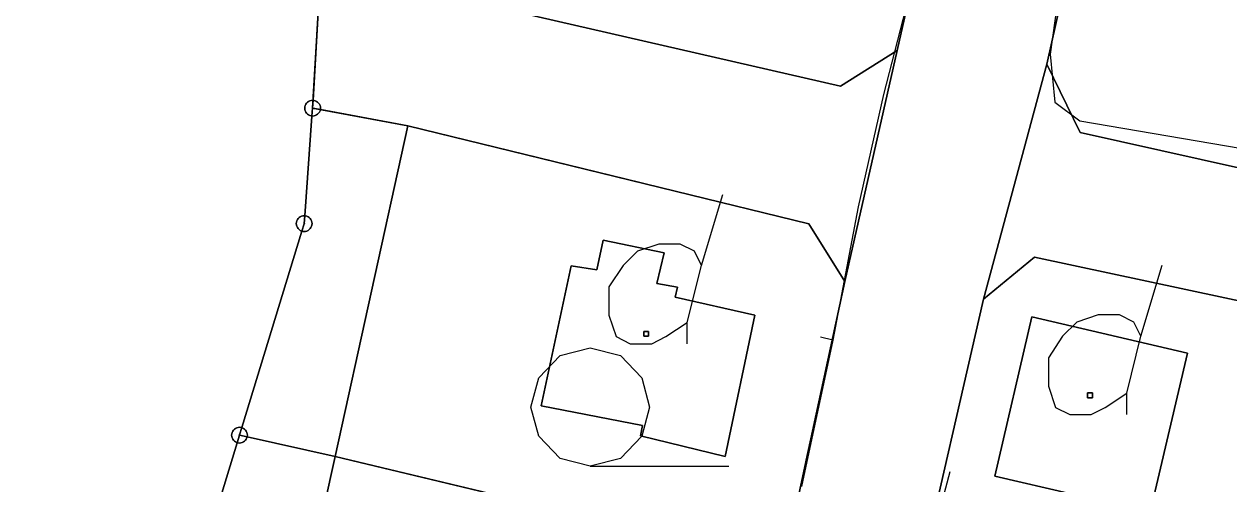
# Model space of a CAD drawing. Extents: x -645676 to -642474, y -1077513 to -1072613.
# Drawn here: x -644272.8 to -644196.6, y -1074683.6 to -1074654.5 of the extents above; entities that cross this region are included whole.
import ezdxf

# ---------------------------------------------------------------- set-up
doc = ezdxf.new("R2010")
doc.units = 0
for name, color, linetype in [('KN', 7, 'Continuous'), ('KULTURY_STAV', 7, 'Continuous'), ('KULTURY_ZNACKY', 7, 'Continuous'), ('PLYNOVOD', 7, 'Continuous')]:
    doc.layers.add(name, color=color, linetype=linetype)

# ---------------------------------------------------------------- blocks, each defined once
blk = doc.blocks.new('3$0400')
blk.add_lwpolyline([(0, 0), (-0.38, 0.1), (-0.65, 0.38), (-0.75, 0.75), (-0.65, 1.12), (-0.38, 1.4), (0, 1.5), (0.38, 1.4), (0.65, 1.12), (0.75, 0.75), (0.65, 0.38), (0.38, 0.1), (0, 0), (1.75, 0)])
blk = doc.blocks.new('$431')
blk.add_line((0.63, 0.99), (0.9, 1.89))
blk.add_lwpolyline([(0.45, 0), (0.45, 0.27), (0.63, 0.99), (0.54, 1.17), (0.36, 1.26), (0.09, 1.26), (-0.18, 1.17), (-0.36, 0.99), (-0.54, 0.72), (-0.54, 0.36), (-0.45, 0.09), (-0.27, 0), (0, 0), (0.18, 0.09), (0.45, 0.27)])

msp = doc.modelspace()

# ---------------------------------------------------------------- linework, layer by layer
at = {"layer": 'KN'}
for points in [[(-644237.55, -1074633.79), (-644213.83, -1074639.55), (-644214.91, -1074644.33), (-644217.59, -1074656.16), (-644221.17, -1074658.41), (-644253.79, -1074650.92), (-644252.31, -1074644.8), (-644248.3, -1074631.18)], [(-644179.61, -1074636.49), (-644185.18, -1074648.86), (-644186.93, -1074656.29), (-644187.99, -1074665.37), (-644206.02, -1074661.35), (-644208.14, -1074657.02), (-644206.14, -1074648.07), (-644202.31, -1074630.87)], [(-644206.14, -1074648.07), (-644208.14, -1074657.02), (-644212.13, -1074671.89), (-644216.34, -1074690.18), (-644220.82, -1074709.49), (-644223.71, -1074722.44), (-644228.67, -1074743.77), (-644237.15, -1074741.99), (-644232.13, -1074720.57), (-644228.79, -1074706.34), (-644224.75, -1074688.62), (-644220.91, -1074670.78), (-644217.59, -1074656.16), (-644214.91, -1074644.33)], [(-644217.59, -1074656.16), (-644220.91, -1074670.78), (-644223.18, -1074667.13), (-644248.52, -1074660.93), (-644254.05, -1074659.9), (-644254.04, -1074659.81), (-644254.05, -1074659.72), (-644254.07, -1074659.64), (-644254.11, -1074659.56), (-644254.16, -1074659.49), (-644254.22, -1074659.43), (-644254.29, -1074659.38), (-644254.37, -1074659.34), (-644254.45, -1074659.32), (-644254.51, -1074659.31), (-644254.11, -1074652.25), (-644253.79, -1074650.92), (-644221.17, -1074658.41)], [(-644187.99, -1074665.37), (-644185.99, -1074665.82), (-644158.6, -1074671.56), (-644158.95, -1074675.56), (-644159.33, -1074679.62), (-644182.69, -1074674.85), (-644208.92, -1074669.23), (-644212.13, -1074671.89), (-644208.14, -1074657.02), (-644206.02, -1074661.35)], [(-644254.51, -1074659.31), (-644254.54, -1074659.8), (-644254.55, -1074659.8), (-644254.55, -1074659.81), (-644254.55, -1074659.82), (-644254.54, -1074659.82), (-644254.58, -1074660.31), (-644254.63, -1074660.3), (-644254.71, -1074660.28), (-644254.79, -1074660.24), (-644254.86, -1074660.19), (-644254.92, -1074660.13), (-644254.97, -1074660.06), (-644255.01, -1074659.98), (-644255.03, -1074659.9), (-644255.04, -1074659.81), (-644255.03, -1074659.72), (-644255.01, -1074659.64), (-644254.97, -1074659.56), (-644254.92, -1074659.49), (-644254.86, -1074659.43), (-644254.79, -1074659.38), (-644254.71, -1074659.34), (-644254.63, -1074659.32), (-644254.54, -1074659.31)], [(-644248.52, -1074660.93), (-644253.12, -1074681.85), (-644258.67, -1074680.6), (-644258.67, -1074680.58), (-644258.66, -1074680.49), (-644258.67, -1074680.4), (-644258.69, -1074680.32), (-644258.73, -1074680.24), (-644258.78, -1074680.17), (-644258.84, -1074680.11), (-644258.91, -1074680.06), (-644258.99, -1074680.02), (-644259.01, -1074680.01), (-644255.22, -1074667.59), (-644255.16, -1074667.6), (-644255.07, -1074667.61), (-644254.98, -1074667.6), (-644254.9, -1074667.58), (-644254.82, -1074667.54), (-644254.75, -1074667.49), (-644254.69, -1074667.43), (-644254.64, -1074667.36), (-644254.6, -1074667.28), (-644254.58, -1074667.2), (-644254.57, -1074667.11), (-644254.58, -1074667.02), (-644254.6, -1074666.94), (-644254.64, -1074666.86), (-644254.69, -1074666.79), (-644254.75, -1074666.73), (-644254.82, -1074666.68), (-644254.9, -1074666.64), (-644254.98, -1074666.62), (-644255.03, -1074666.61), (-644254.58, -1074660.31), (-644254.54, -1074660.31), (-644254.45, -1074660.3), (-644254.37, -1074660.28), (-644254.29, -1074660.24), (-644254.22, -1074660.19), (-644254.16, -1074660.13), (-644254.11, -1074660.06), (-644254.07, -1074659.98), (-644254.05, -1074659.9)], [(-644254.05, -1074659.9), (-644254.07, -1074659.98), (-644254.11, -1074660.06), (-644254.16, -1074660.13), (-644254.22, -1074660.19), (-644254.29, -1074660.24), (-644254.37, -1074660.28), (-644254.45, -1074660.3), (-644254.54, -1074660.31), (-644254.58, -1074660.31), (-644254.54, -1074659.82), (-644254.53, -1074659.82), (-644254.53, -1074659.81)], [(-644254.54, -1074659.81), (-644254.54, -1074659.82), (-644254.55, -1074659.82), (-644254.55, -1074659.81), (-644254.55, -1074659.8), (-644254.54, -1074659.8)], [(-644254.53, -1074659.81), (-644254.53, -1074659.82), (-644254.54, -1074659.82), (-644254.54, -1074659.81)], [(-644220.91, -1074670.78), (-644224.75, -1074688.62), (-644253.12, -1074681.85), (-644248.52, -1074660.93), (-644223.18, -1074667.13)], [(-644255.03, -1074666.61), (-644255.07, -1074667.1), (-644255.08, -1074667.1), (-644255.08, -1074667.11), (-644255.08, -1074667.12), (-644255.07, -1074667.12), (-644255.22, -1074667.59), (-644255.24, -1074667.58), (-644255.32, -1074667.54), (-644255.39, -1074667.49), (-644255.45, -1074667.43), (-644255.5, -1074667.36), (-644255.54, -1074667.28), (-644255.56, -1074667.2), (-644255.57, -1074667.11), (-644255.56, -1074667.02), (-644255.54, -1074666.94), (-644255.5, -1074666.86), (-644255.45, -1074666.79), (-644255.39, -1074666.73), (-644255.32, -1074666.68), (-644255.24, -1074666.64), (-644255.16, -1074666.62), (-644255.07, -1074666.61)], [(-644255.22, -1074667.59), (-644255.07, -1074667.12), (-644255.06, -1074667.12), (-644255.06, -1074667.11), (-644255.06, -1074667.1), (-644255.07, -1074667.1), (-644255.03, -1074666.61), (-644254.98, -1074666.62), (-644254.9, -1074666.64), (-644254.82, -1074666.68), (-644254.75, -1074666.73), (-644254.69, -1074666.79), (-644254.64, -1074666.86), (-644254.6, -1074666.94), (-644254.58, -1074667.02), (-644254.57, -1074667.11), (-644254.58, -1074667.2), (-644254.6, -1074667.28), (-644254.64, -1074667.36), (-644254.69, -1074667.43), (-644254.75, -1074667.49), (-644254.82, -1074667.54), (-644254.9, -1074667.58), (-644254.98, -1074667.6), (-644255.07, -1074667.61), (-644255.16, -1074667.6)], [(-644255.07, -1074667.12), (-644255.08, -1074667.12), (-644255.08, -1074667.11), (-644255.08, -1074667.1), (-644255.07, -1074667.1), (-644255.07, -1074667.11)], [(-644232.32, -1074668.97), (-644232.78, -1074670.9), (-644231.48, -1074671.14), (-644231.62, -1074671.76), (-644226.58, -1074672.91), (-644228.47, -1074681.85), (-644233.82, -1074680.54), (-644233.68, -1074679.88), (-644240.09, -1074678.64), (-644238.2, -1074669.79), (-644236.57, -1074670.04), (-644236.18, -1074668.16)], [(-644232.32, -1074668.97), (-644236.18, -1074668.16), (-644236.57, -1074670.04), (-644238.2, -1074669.79), (-644240.09, -1074678.64), (-644233.68, -1074679.88), (-644233.82, -1074680.54), (-644228.47, -1074681.85), (-644226.58, -1074672.91), (-644231.62, -1074671.76), (-644231.48, -1074671.14), (-644232.78, -1074670.9)], [(-644182.69, -1074674.85), (-644186.97, -1074694.78), (-644187.37, -1074696.63), (-644216.34, -1074690.18), (-644212.13, -1074671.89), (-644208.92, -1074669.23)], [(-644199.24, -1074675.31), (-644201.6, -1074685.36), (-644211.43, -1074683.09), (-644209.09, -1074673)], [(-644199.24, -1074675.31), (-644209.09, -1074673), (-644211.43, -1074683.09), (-644201.6, -1074685.36)], [(-644233.31, -1074674.23), (-644233.61, -1074674.23), (-644233.61, -1074673.93), (-644233.31, -1074673.93)], [(-644233.31, -1074674.23), (-644233.31, -1074673.93), (-644233.61, -1074673.93), (-644233.61, -1074674.23)], [(-644205.26, -1074678.12), (-644205.56, -1074678.12), (-644205.56, -1074677.82), (-644205.26, -1074677.82)], [(-644205.26, -1074678.12), (-644205.26, -1074677.82), (-644205.56, -1074677.82), (-644205.56, -1074678.12)], [(-644259.01, -1074680.01), (-644259.16, -1074680.48), (-644259.17, -1074680.48), (-644259.17, -1074680.49), (-644259.17, -1074680.5), (-644259.16, -1074680.5), (-644259.3, -1074680.97), (-644259.33, -1074680.96), (-644259.41, -1074680.92), (-644259.48, -1074680.87), (-644259.54, -1074680.81), (-644259.59, -1074680.74), (-644259.63, -1074680.66), (-644259.65, -1074680.58), (-644259.66, -1074680.49), (-644259.65, -1074680.4), (-644259.63, -1074680.32), (-644259.59, -1074680.24), (-644259.54, -1074680.17), (-644259.48, -1074680.11), (-644259.41, -1074680.06), (-644259.33, -1074680.02), (-644259.25, -1074680), (-644259.16, -1074679.99), (-644259.07, -1074680)], [(-644258.67, -1074680.6), (-644259.15, -1074680.49), (-644259.15, -1074680.48), (-644259.16, -1074680.48), (-644259.01, -1074680.01), (-644258.99, -1074680.02), (-644258.91, -1074680.06), (-644258.84, -1074680.11), (-644258.78, -1074680.17), (-644258.73, -1074680.24), (-644258.69, -1074680.32), (-644258.67, -1074680.4), (-644258.66, -1074680.49), (-644258.67, -1074680.58)], [(-644258.67, -1074680.6), (-644258.69, -1074680.66), (-644258.73, -1074680.74), (-644258.78, -1074680.81), (-644258.84, -1074680.87), (-644258.91, -1074680.92), (-644258.99, -1074680.96), (-644259.07, -1074680.98), (-644259.16, -1074680.99), (-644259.25, -1074680.98), (-644259.3, -1074680.97), (-644259.16, -1074680.5), (-644259.15, -1074680.5), (-644259.15, -1074680.49)], [(-644259.15, -1074680.49), (-644259.15, -1074680.5), (-644259.16, -1074680.5), (-644259.16, -1074680.49)], [(-644224.75, -1074688.62), (-644228.79, -1074706.34), (-644232.38, -1074708.54), (-644257.65, -1074702.66), (-644257.49, -1074701.79), (-644252.59, -1074702.75), (-644251.16, -1074695.92), (-644254.95, -1074695.12), (-644254.93, -1074695), (-644255.97, -1074694.79), (-644253.12, -1074681.85)]]:
    msp.add_lwpolyline(points, close=True, dxfattribs=at)
for points in [[(-644254.11, -1074652.25), (-644254.51, -1074659.31), (-644254.54, -1074659.31), (-644254.63, -1074659.32), (-644254.71, -1074659.34), (-644254.79, -1074659.38), (-644254.86, -1074659.43), (-644254.92, -1074659.49), (-644254.97, -1074659.56), (-644255.01, -1074659.64), (-644255.03, -1074659.72), (-644255.04, -1074659.81), (-644255.03, -1074659.9), (-644255.01, -1074659.98), (-644254.97, -1074660.06), (-644254.92, -1074660.13), (-644254.86, -1074660.19), (-644254.79, -1074660.24), (-644254.71, -1074660.28), (-644254.63, -1074660.3), (-644254.58, -1074660.31), (-644255.03, -1074666.61), (-644255.07, -1074666.61), (-644255.16, -1074666.62), (-644255.24, -1074666.64), (-644255.32, -1074666.68), (-644255.39, -1074666.73), (-644255.45, -1074666.79), (-644255.5, -1074666.86), (-644255.54, -1074666.94), (-644255.56, -1074667.02), (-644255.57, -1074667.11), (-644255.56, -1074667.2), (-644255.54, -1074667.28), (-644255.5, -1074667.36), (-644255.45, -1074667.43), (-644255.39, -1074667.49), (-644255.32, -1074667.54), (-644255.24, -1074667.58), (-644255.22, -1074667.59), (-644259.01, -1074680.01), (-644259.07, -1074680), (-644259.16, -1074679.99), (-644259.25, -1074680), (-644259.33, -1074680.02), (-644259.41, -1074680.06), (-644259.48, -1074680.11), (-644259.54, -1074680.17), (-644259.59, -1074680.24), (-644259.63, -1074680.32), (-644259.65, -1074680.4), (-644259.66, -1074680.49), (-644259.65, -1074680.58), (-644259.63, -1074680.66), (-644259.59, -1074680.74), (-644259.54, -1074680.81), (-644259.48, -1074680.87), (-644259.41, -1074680.92), (-644259.33, -1074680.96), (-644259.3, -1074680.97), (-644265.26, -1074700.56)], [(-644254.05, -1074659.9), (-644254.53, -1074659.81), (-644254.53, -1074659.8), (-644254.54, -1074659.8), (-644254.51, -1074659.31), (-644254.45, -1074659.32), (-644254.37, -1074659.34), (-644254.29, -1074659.38), (-644254.22, -1074659.43), (-644254.16, -1074659.49), (-644254.11, -1074659.56), (-644254.07, -1074659.64), (-644254.05, -1074659.72), (-644254.04, -1074659.81), (-644254.05, -1074659.9)], [(-644254.53, -1074659.81), (-644254.54, -1074659.81), (-644254.54, -1074659.8), (-644254.53, -1074659.8), (-644254.53, -1074659.81)], [(-644255.07, -1074667.12), (-644255.07, -1074667.11), (-644255.07, -1074667.1), (-644255.06, -1074667.1), (-644255.06, -1074667.11), (-644255.06, -1074667.12), (-644255.07, -1074667.12)], [(-644265.26, -1074700.56), (-644259.3, -1074680.97), (-644259.25, -1074680.98), (-644259.16, -1074680.99), (-644259.07, -1074680.98), (-644258.99, -1074680.96), (-644258.91, -1074680.92), (-644258.84, -1074680.87), (-644258.78, -1074680.81), (-644258.73, -1074680.74), (-644258.69, -1074680.66), (-644258.67, -1074680.6), (-644253.12, -1074681.85), (-644255.97, -1074694.79)], [(-644259.16, -1074680.48), (-644259.16, -1074680.49), (-644259.16, -1074680.5), (-644259.17, -1074680.5), (-644259.17, -1074680.49), (-644259.17, -1074680.48), (-644259.16, -1074680.48)], [(-644259.15, -1074680.49), (-644259.16, -1074680.49), (-644259.16, -1074680.48), (-644259.15, -1074680.48), (-644259.15, -1074680.49)]]:
    msp.add_lwpolyline(points, dxfattribs=at)
at = {"layer": 'KULTURY_STAV'}
for points in [[(-644321.13, -1074622.45), (-644318.95, -1074623.1), (-644306.52, -1074626.78), (-644289.26, -1074633.23), (-644282.55, -1074635.49), (-644252.31, -1074644.8), (-644253.59, -1074650.08), (-644253.79, -1074650.92), (-644254.11, -1074652.25), (-644254.54, -1074659.81), (-644248.52, -1074660.93), (-644253.12, -1074681.85), (-644255.97, -1074694.79)], [(-644224.27, -1074686.37), (-644223.56, -1074683.09), (-644223.34, -1074682.08), (-644222.55, -1074678.41), (-644220.91, -1074670.78), (-644223.18, -1074667.13), (-644232.68, -1074664.8), (-644233.77, -1074664.54), (-644248.52, -1074660.93), (-644254.54, -1074659.81), (-644254.32, -1074655.9), (-644254.11, -1074652.25)], [(-644248.52, -1074660.93), (-644223.18, -1074667.13), (-644220.91, -1074670.78), (-644224.75, -1074688.62), (-644253.12, -1074681.85), (-644248.52, -1074660.93)], [(-644236.18, -1074668.16), (-644236.57, -1074670.04), (-644238.2, -1074669.79), (-644240.09, -1074678.64), (-644233.68, -1074679.88), (-644233.82, -1074680.54), (-644228.47, -1074681.85), (-644226.58, -1074672.91), (-644231.62, -1074671.76), (-644231.48, -1074671.14), (-644232.78, -1074670.9), (-644232.32, -1074668.97), (-644236.18, -1074668.16)], [(-644236.18, -1074668.16), (-644232.32, -1074668.97), (-644232.78, -1074670.9), (-644231.48, -1074671.14), (-644231.62, -1074671.76), (-644226.58, -1074672.91), (-644228.47, -1074681.85), (-644233.82, -1074680.54), (-644233.68, -1074679.88), (-644240.09, -1074678.64), (-644238.2, -1074669.79), (-644236.57, -1074670.04), (-644236.18, -1074668.16)], [(-644209.09, -1074673), (-644199.24, -1074675.31), (-644201.6, -1074685.36), (-644211.43, -1074683.09), (-644209.09, -1074673)], [(-644211.43, -1074683.09), (-644201.6, -1074685.36), (-644200.39, -1074680.2), (-644199.24, -1074675.31), (-644209.09, -1074673), (-644210.57, -1074679.37), (-644211.43, -1074683.09)], [(-644253.54, -1074683.78), (-644253.12, -1074681.85), (-644240.02, -1074684.98)]]:
    msp.add_lwpolyline(points, dxfattribs=at)
at = {"layer": 'PLYNOVOD'}
for p, q in [((-644215.84, -1074648.76), (-644218.45, -1074658.94)), ((-644207.48, -1074653.24), (-644207.92, -1074656.39)), ((-644207.92, -1074656.39), (-644207.63, -1074659.43)), ((-644218.45, -1074658.94), (-644220.07, -1074666.06)), ((-644207.63, -1074659.43), (-644206.06, -1074660.62)), ((-644206.06, -1074660.62), (-644191.75, -1074663.05)), ((-644220.15, -1074666.5), (-644221.66, -1074674.48)), ((-644220.07, -1074666.06), (-644220.15, -1074666.5)), ((-644221.66, -1074674.48), (-644223.64, -1074683.73)), ((-644221.66, -1074674.48), (-644222.44, -1074674.3)), ((-644214.27, -1074682.8), (-644215.04, -1074685.75))]:
    msp.add_line(p, q, dxfattribs=at)

# ---------------------------------------------------------------- block references
at = {"layer": 'KULTURY_ZNACKY', "xscale": 5, "yscale": 5}
for name, p in [('$431', (-644233.11, -1074674.71)), ('$431', (-644205.34, -1074679.19)), ('3$0400', (-644236.99, -1074682.46))]:
    msp.add_blockref(name, p, dxfattribs=at)

doc.saveas('drawing.dxf')
